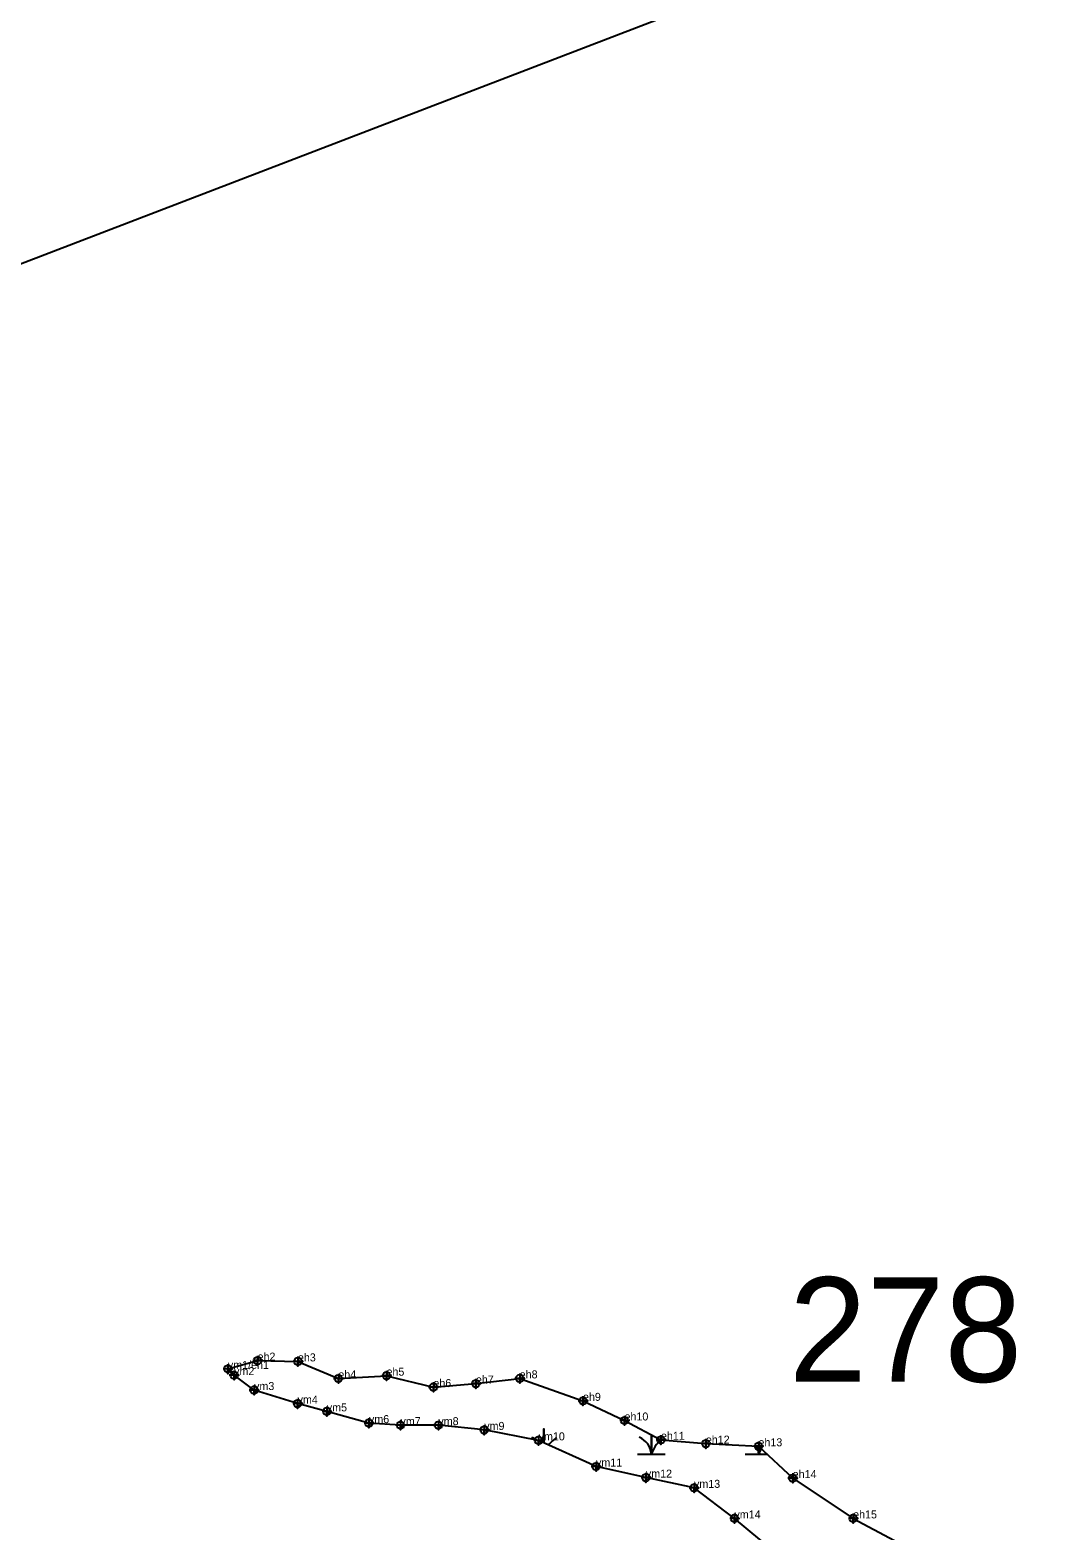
# Model space of a CAD drawing. Extents: x 2071991 to 2268989, y 436479 to 469629.
# Drawn here: x 2238391 to 2239019, y 438791 to 439729 of the extents above; entities that cross this region are included whole.
import ezdxf

# ---------------------------------------------------------------- set-up
doc = ezdxf.new("R2010")
doc.units = 0
for name, color, linetype in [('approx_PSA', 7, 'Continuous'), ('Default', 7, 'Continuous'), ('Exist Environmental Wetland Boundary', 7, 'Continuous'), ('Exist Environmental Wetland Boundary Cogo Comment', 7, 'Continuous'), ('Exist Environmental Wetland Boundary Cogo Point CELL', 7, 'Continuous'), ('Exist Hydro Swamp or Marsh', 7, 'Continuous')]:
    doc.layers.add(name, color=color, linetype=linetype)

msp = doc.modelspace()

# ---------------------------------------------------------------- linework, layer by layer
at = {"layer": 'approx_PSA'}
msp.add_line((2237214.79, 439133.6), (2239259.03, 439917.91), dxfattribs=at)
at = {"layer": 'Exist Environmental Wetland Boundary'}
msp.add_lwpolyline([(2238863.18, 438772.3), (2238831.54, 438798.55), (2238806.25, 438817.65), (2238776.16, 438824.05), (2238744.98, 438830.99), (2238709.11, 438847.32), (2238675.12, 438853.84), (2238646.44, 438856.82), (2238622.74, 438856.85), (2238603.03, 438858.12), (2238576.68, 438865.43), (2238558.41, 438870.32), (2238531.22, 438878.77), (2238518.73, 438888.08), (2238514.82, 438892), (2238533.4, 438897.17), (2238558.63, 438896.68), (2238583.89, 438885.99), (2238614, 438887.75), (2238643.32, 438880.62), (2238669.87, 438882.82), (2238697.27, 438886.05), (2238736.84, 438872.03), (2238762.81, 438859.76), (2238785.58, 438847.67), (2238813.64, 438845.28), (2238846.55, 438843.62), (2238867.95, 438823.73), (2238905.74, 438798.56), (2238931.56, 438784.78)], dxfattribs=at)
at = {"layer": 'Exist Environmental Wetland Boundary Cogo Point CELL'}
for points in [[(2238533.4, 438900.17), (2238533.4, 438894.17), (2238533.4, 438897.17), (2238536.4, 438897.17), (2238530.4, 438897.17)], [(2238558.63, 438899.68), (2238558.63, 438893.68), (2238558.63, 438896.68), (2238561.63, 438896.68), (2238555.63, 438896.68)], [(2238514.82, 438895), (2238514.82, 438889), (2238514.82, 438892), (2238517.82, 438892), (2238511.82, 438892)], [(2238518.73, 438891.08), (2238518.73, 438885.08), (2238518.73, 438888.08), (2238521.73, 438888.08), (2238515.73, 438888.08)], [(2238583.89, 438888.99), (2238583.89, 438882.99), (2238583.89, 438885.99), (2238586.89, 438885.99), (2238580.89, 438885.99)], [(2238614, 438890.75), (2238614, 438884.75), (2238614, 438887.75), (2238617, 438887.75), (2238611, 438887.75)], [(2238697.27, 438889.05), (2238697.27, 438883.05), (2238697.27, 438886.05), (2238700.27, 438886.05), (2238694.27, 438886.05)], [(2238531.22, 438881.77), (2238531.22, 438875.77), (2238531.22, 438878.77), (2238534.22, 438878.77), (2238528.22, 438878.77)], [(2238643.32, 438883.62), (2238643.32, 438877.62), (2238643.32, 438880.62), (2238646.32, 438880.62), (2238640.32, 438880.62)], [(2238669.87, 438885.82), (2238669.87, 438879.82), (2238669.87, 438882.82), (2238672.87, 438882.82), (2238666.87, 438882.82)], [(2238558.41, 438873.32), (2238558.41, 438867.32), (2238558.41, 438870.32), (2238561.41, 438870.32), (2238555.41, 438870.32)], [(2238736.84, 438875.03), (2238736.84, 438869.03), (2238736.84, 438872.03), (2238739.84, 438872.03), (2238733.84, 438872.03)], [(2238576.68, 438868.43), (2238576.68, 438862.43), (2238576.68, 438865.43), (2238579.68, 438865.43), (2238573.68, 438865.43)], [(2238603.03, 438861.12), (2238603.03, 438855.12), (2238603.03, 438858.12), (2238606.03, 438858.12), (2238600.03, 438858.12)], [(2238762.81, 438862.76), (2238762.81, 438856.76), (2238762.81, 438859.76), (2238765.81, 438859.76), (2238759.81, 438859.76)], [(2238622.74, 438859.85), (2238622.74, 438853.85), (2238622.74, 438856.85), (2238625.74, 438856.85), (2238619.74, 438856.85)], [(2238646.44, 438859.82), (2238646.44, 438853.82), (2238646.44, 438856.82), (2238649.44, 438856.82), (2238643.44, 438856.82)], [(2238675.12, 438856.84), (2238675.12, 438850.84), (2238675.12, 438853.84), (2238678.12, 438853.84), (2238672.12, 438853.84)], [(2238709.11, 438850.32), (2238709.11, 438844.32), (2238709.11, 438847.32), (2238712.11, 438847.32), (2238706.11, 438847.32)], [(2238785.58, 438850.67), (2238785.58, 438844.67), (2238785.58, 438847.67), (2238788.58, 438847.67), (2238782.58, 438847.67)], [(2238813.64, 438848.28), (2238813.64, 438842.28), (2238813.64, 438845.28), (2238816.64, 438845.28), (2238810.64, 438845.28)], [(2238846.55, 438846.62), (2238846.55, 438840.62), (2238846.55, 438843.62), (2238849.55, 438843.62), (2238843.55, 438843.62)], [(2238744.98, 438833.99), (2238744.98, 438827.99), (2238744.98, 438830.99), (2238747.98, 438830.99), (2238741.98, 438830.99)], [(2238776.16, 438827.05), (2238776.16, 438821.05), (2238776.16, 438824.05), (2238779.16, 438824.05), (2238773.16, 438824.05)], [(2238867.95, 438826.73), (2238867.95, 438820.73), (2238867.95, 438823.73), (2238870.95, 438823.73), (2238864.95, 438823.73)], [(2238806.25, 438820.65), (2238806.25, 438814.65), (2238806.25, 438817.65), (2238809.25, 438817.65), (2238803.25, 438817.65)], [(2238831.54, 438801.55), (2238831.54, 438795.55), (2238831.54, 438798.55), (2238834.54, 438798.55), (2238828.54, 438798.55)], [(2238905.74, 438801.56), (2238905.74, 438795.56), (2238905.74, 438798.56), (2238908.74, 438798.56), (2238902.74, 438798.56)]]:
    msp.add_lwpolyline(points, dxfattribs=at)
for centre in [(2238533.4, 438897.17), (2238558.63, 438896.68), (2238514.82, 438892), (2238518.73, 438888.08), (2238614, 438887.75), (2238531.22, 438878.77), (2238583.89, 438885.99), (2238643.32, 438880.62), (2238669.87, 438882.82), (2238697.27, 438886.05), (2238558.41, 438870.32), (2238736.84, 438872.03), (2238576.68, 438865.43), (2238762.81, 438859.76), (2238603.03, 438858.12), (2238622.74, 438856.85), (2238646.44, 438856.82), (2238675.12, 438853.84), (2238709.11, 438847.32), (2238785.58, 438847.67), (2238813.64, 438845.28), (2238846.55, 438843.62), (2238744.98, 438830.99), (2238776.16, 438824.05), (2238867.95, 438823.73), (2238806.25, 438817.65), (2238831.54, 438798.55), (2238905.74, 438798.56)]:
    msp.add_circle(centre, 2.34, dxfattribs=at)
at = {"layer": 'Exist Hydro Swamp or Marsh'}
for points in [[(2238712.38, 438845.84), (2238712.38, 438854.53), (2238712.38, 438845.84)], [(2238770.98, 438838.75), (2238779.58, 438838.75), (2238779.58, 438850.85)], [(2238779.58, 438850.85), (2238779.58, 438838.75), (2238788.18, 438838.75)], [(2238838.18, 438838.75), (2238846.78, 438838.75), (2238846.78, 438843.4)], [(2238846.78, 438843.4), (2238846.78, 438838.75), (2238851.79, 438838.75)]]:
    msp.add_lwpolyline(points, dxfattribs=at)
for centre, radius, start, end in [((2238700.11, 438837.86), 12.3, 52.45591, 67.53497), ((2238730.62, 438832.69), 19.22, 122.12745, 142.26409), ((2238767.31, 438837.86), 12.3, 4.14034, 67.53497), ((2238797.82, 438832.69), 19.22, 128.8736, 161.62219), ((2238834.52, 438837.86), 12.3, 4.14034, 28.23284), ((2238865.02, 438832.69), 19.22, 150.84696, 161.62219)]:
    msp.add_arc(centre, radius, start, end, dxfattribs=at)

# ---------------------------------------------------------------- texts
at = {"layer": 'Default'}
msp.add_text('278', height=65.34, dxfattribs=at).set_placement((2238865.66, 438883.91))
at = {"layer": 'Exist Environmental Wetland Boundary Cogo Comment'}
for s, p in [('eh2', (2238533.4, 438897.17)), ('eh3', (2238558.63, 438896.68)), ('ym1/eh1', (2238514.82, 438892)), ('ym2', (2238518.73, 438888.08)), ('eh4', (2238583.89, 438885.99)), ('eh5', (2238614, 438887.75)), ('eh8', (2238697.27, 438886.05)), ('ym3', (2238531.22, 438878.77)), ('eh6', (2238643.32, 438880.62)), ('eh7', (2238669.87, 438882.82)), ('ym4', (2238558.41, 438870.32)), ('ym5', (2238576.68, 438865.43)), ('eh9', (2238736.84, 438872.03)), ('ym6', (2238603.03, 438858.12)), ('ym7', (2238622.74, 438856.85)), ('ym8', (2238646.44, 438856.82)), ('eh10', (2238762.81, 438859.76)), ('ym9', (2238675.12, 438853.84)), ('ym10', (2238709.11, 438847.32)), ('eh11', (2238785.58, 438847.67)), ('eh12', (2238813.64, 438845.28)), ('eh13', (2238846.55, 438843.62)), ('ym11', (2238744.98, 438830.99)), ('ym12', (2238776.16, 438824.05)), ('eh14', (2238867.95, 438823.73)), ('ym13', (2238806.25, 438817.65)), ('ym14', (2238831.54, 438798.55)), ('eh15', (2238905.74, 438798.56))]:
    msp.add_text(s, height=5, dxfattribs=at).set_placement(p)

doc.saveas('drawing.dxf')
